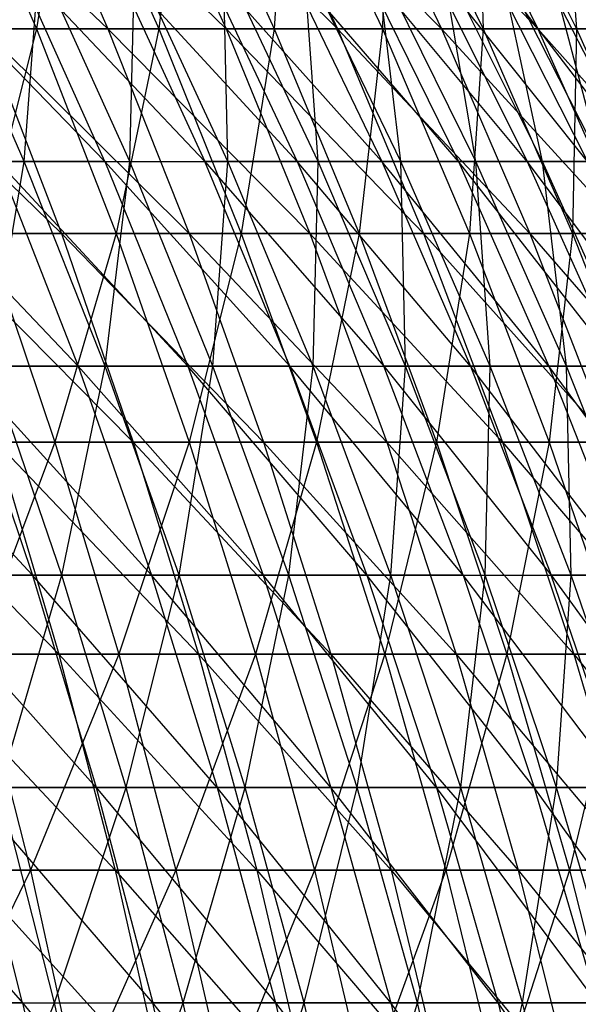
# Model space of a CAD drawing. Extents: x -125 to 125, y -143 to 0.
# Tile 392 of 406: x 41.63 to 47.78, y -65.8 to -54.97. Entities that reach past the tile are written whole.
import ezdxf

# ---------------------------------------------------------------- set-up
doc = ezdxf.new("R2010")
doc.units = 0
doc.header["$LTSCALE"] = 25.4
doc.layers.get('0').update_dxf_attribs({"linetype": 'CONTINUOUS'})

# ---------------------------------------------------------------- blocks, each defined once
blk = doc.blocks.new('NL2500027000_STL_3')
at = {"color": 0}
for p, q in [((40.281, -52.867, 32.816), (42.599, -55.07, 31.813)), ((40.281, -52.867, 32.816), (42.599, -55.07, 31.813)), ((40.86, -52.867, -32.092), (41.813, -55.07, -32.84)), ((40.86, -52.867, -32.092), (41.813, -55.07, -32.84)), ((41.629, -52.867, 31.089), (43.902, -55.07, 29.989)), ((41.629, -52.867, 31.089), (43.902, -55.07, 29.989)), ((41.629, -52.867, 31.089), (42.599, -55.07, 31.813)), ((41.629, -52.867, 31.089), (42.599, -55.07, 31.813)), ((42.177, -52.867, -30.341), (41.813, -55.07, -32.84)), ((42.177, -52.867, -30.341), (41.813, -55.07, -32.84)), ((42.177, -52.867, -30.341), (43.16, -55.07, -31.048)), ((42.177, -52.867, -30.341), (43.16, -55.07, -31.048)), ((42.902, -52.867, 29.306), (45.127, -55.07, 28.112)), ((42.902, -52.867, 29.306), (45.127, -55.07, 28.112)), ((42.902, -52.867, 29.306), (43.902, -55.07, 29.989)), ((42.902, -52.867, 29.306), (43.902, -55.07, 29.989)), ((43.418, -52.867, -28.536), (43.16, -55.07, -31.048)), ((43.418, -52.867, -28.536), (43.16, -55.07, -31.048)), ((43.418, -52.867, -28.536), (44.43, -55.07, -29.201)), ((43.418, -52.867, -28.536), (44.43, -55.07, -29.201)), ((44.099, -52.867, 27.472), (46.272, -55.07, 26.185)), ((44.099, -52.867, 27.472), (46.272, -55.07, 26.185)), ((44.099, -52.867, 27.472), (45.127, -55.07, 28.112)), ((44.099, -52.867, 27.472), (45.127, -55.07, 28.112)), ((44.583, -52.867, -26.68), (44.43, -55.07, -29.201)), ((44.583, -52.867, -26.68), (44.43, -55.07, -29.201)), ((44.583, -52.867, -26.68), (45.622, -55.07, -27.302)), ((44.583, -52.867, -26.68), (45.622, -55.07, -27.302)), ((45.218, -52.867, 25.588), (47.335, -55.07, 24.211)), ((45.218, -52.867, 25.588), (47.335, -55.07, 24.211)), ((45.218, -52.867, 25.588), (46.272, -55.07, 26.185)), ((45.218, -52.867, 25.588), (46.272, -55.07, 26.185)), ((45.668, -52.867, -24.777), (45.622, -55.07, -27.302)), ((45.668, -52.867, -24.777), (45.622, -55.07, -27.302)), ((45.668, -52.867, -24.777), (46.732, -55.07, -25.355)), ((45.668, -52.867, -24.777), (46.732, -55.07, -25.355)), ((46.257, -52.867, 23.659), (47.335, -55.07, 24.211)), ((46.257, -52.867, 23.659), (47.335, -55.07, 24.211)), ((46.672, -52.867, -22.83), (46.732, -55.07, -25.355)), ((46.672, -52.867, -22.83), (46.732, -55.07, -25.355)), ((46.672, -52.867, -22.83), (47.76, -55.07, -23.362)), ((46.672, -52.867, -22.83), (47.76, -55.07, -23.362)), ((47.593, -52.867, -20.842), (47.76, -55.07, -23.362)), ((47.593, -52.867, -20.842), (47.76, -55.07, -23.362)), ((42.567, -56.53, 26.138), (40.423, -54.323, 27.318)), ((42.567, -56.53, 26.138), (40.423, -54.323, 27.318)), ((41.679, -56.53, -27.533), (40.708, -54.323, -26.891)), ((41.679, -56.53, -27.533), (40.708, -54.323, -26.891)), ((42.567, -56.53, 26.138), (41.576, -54.323, 25.529)), ((41.576, -54.323, 25.529), (43.667, -56.53, 24.256)), ((42.567, -56.53, 26.138), (41.576, -54.323, 25.529)), ((41.576, -54.323, 25.529), (43.667, -56.53, 24.256)), ((41.679, -56.53, -27.533), (41.842, -54.323, -25.09)), ((41.679, -56.53, -27.533), (41.842, -54.323, -25.09)), ((42.84, -56.53, -25.689), (41.842, -54.323, -25.09)), ((42.84, -56.53, -25.689), (41.842, -54.323, -25.09)), ((44.684, -56.53, 22.329), (42.65, -54.323, 23.691)), ((42.65, -54.323, 23.691), (43.667, -56.53, 24.256)), ((42.65, -54.323, 23.691), (43.667, -56.53, 24.256)), ((44.684, -56.53, 22.329), (42.65, -54.323, 23.691)), ((42.84, -56.53, -25.689), (42.897, -54.323, -23.241)), ((42.84, -56.53, -25.689), (42.897, -54.323, -23.241)), ((43.92, -56.53, -23.795), (42.897, -54.323, -23.241)), ((43.92, -56.53, -23.795), (42.897, -54.323, -23.241)), ((45.615, -56.53, 20.358), (43.643, -54.323, 21.808)), ((43.643, -54.323, 21.808), (44.684, -56.53, 22.329)), ((43.643, -54.323, 21.808), (44.684, -56.53, 22.329)), ((45.615, -56.53, 20.358), (43.643, -54.323, 21.808)), ((43.92, -56.53, -23.795), (43.87, -54.323, -21.348)), ((43.92, -56.53, -23.795), (43.87, -54.323, -21.348)), ((44.916, -56.53, -21.857), (43.87, -54.323, -21.348)), ((44.916, -56.53, -21.857), (43.87, -54.323, -21.348)), ((46.46, -56.53, 18.349), (44.552, -54.323, 19.884)), ((44.552, -54.323, 19.884), (45.615, -56.53, 20.358)), ((44.552, -54.323, 19.884), (45.615, -56.53, 20.358)), ((46.46, -56.53, 18.349), (44.552, -54.323, 19.884)), ((44.916, -56.53, -21.857), (44.759, -54.323, -19.414)), ((44.916, -56.53, -21.857), (44.759, -54.323, -19.414)), ((45.827, -56.53, -19.877), (44.759, -54.323, -19.414)), ((45.827, -56.53, -19.877), (44.759, -54.323, -19.414)), ((47.216, -56.53, 16.305), (45.377, -54.323, 17.922)), ((45.377, -54.323, 17.922), (46.46, -56.53, 18.349)), ((45.377, -54.323, 17.922), (46.46, -56.53, 18.349)), ((47.216, -56.53, 16.305), (45.377, -54.323, 17.922)), ((45.827, -56.53, -19.877), (45.563, -54.323, -17.443)), ((45.827, -56.53, -19.877), (45.563, -54.323, -17.443)), ((46.65, -56.53, -17.859), (45.563, -54.323, -17.443)), ((46.65, -56.53, -17.859), (45.563, -54.323, -17.443)), ((47.882, -56.53, 14.23), (46.116, -54.323, 15.925)), ((46.116, -54.323, 15.925), (47.216, -56.53, 16.305)), ((46.116, -54.323, 15.925), (47.216, -56.53, 16.305)), ((47.882, -56.53, 14.23), (46.116, -54.323, 15.925)), ((46.65, -56.53, -17.859), (46.281, -54.323, -15.439)), ((46.65, -56.53, -17.859), (46.281, -54.323, -15.439)), ((47.385, -56.53, -15.807), (46.281, -54.323, -15.439)), ((47.385, -56.53, -15.807), (46.281, -54.323, -15.439)), ((48.457, -56.53, 12.128), (46.766, -54.323, 13.899)), ((46.766, -54.323, 13.899), (47.882, -56.53, 14.23)), ((46.766, -54.323, 13.899), (47.882, -56.53, 14.23)), ((48.457, -56.53, 12.128), (46.766, -54.323, 13.899)), ((47.385, -56.53, -15.807), (46.91, -54.323, -13.406)), ((47.385, -56.53, -15.807), (46.91, -54.323, -13.406)), ((48.029, -56.53, -13.725), (46.91, -54.323, -13.406)), ((48.029, -56.53, -13.725), (46.91, -54.323, -13.406)), ((48.457, -56.53, 12.128), (47.328, -54.323, 11.845)), ((48.457, -56.53, 12.128), (47.328, -54.323, 11.845)), ((48.029, -56.53, -13.725), (47.45, -54.323, -11.347)), ((48.029, -56.53, -13.725), (47.45, -54.323, -11.347)), ((39.768, -55.07, 35.289), (42.087, -57.321, 34.287)), ((39.768, -55.07, 35.289), (42.087, -57.321, 34.287)), ((41.813, -55.07, -32.84), (40.391, -55.07, -34.574)), ((41.813, -55.07, -32.84), (40.391, -55.07, -34.574)), ((41.22, -55.07, 33.581), (42.599, -55.07, 31.813)), ((41.22, -55.07, 33.581), (42.599, -55.07, 31.813)), ((41.22, -55.07, 33.581), (43.495, -57.321, 32.482)), ((41.22, -55.07, 33.581), (43.495, -57.321, 32.482)), ((41.22, -55.07, 33.581), (42.087, -57.321, 34.287)), ((41.22, -55.07, 33.581), (42.087, -57.321, 34.287)), ((41.813, -55.07, -32.84), (41.24, -57.321, -35.301)), ((41.813, -55.07, -32.84), (41.24, -57.321, -35.301)), ((43.16, -55.07, -31.048), (41.813, -55.07, -32.84)), ((41.813, -55.07, -32.84), (42.692, -57.321, -33.531)), ((41.813, -55.07, -32.84), (42.692, -57.321, -33.531)), ((43.16, -55.07, -31.048), (41.813, -55.07, -32.84)), ((42.599, -55.07, 31.813), (43.902, -55.07, 29.989)), ((42.599, -55.07, 31.813), (43.902, -55.07, 29.989)), ((42.599, -55.07, 31.813), (44.825, -57.321, 30.62)), ((42.599, -55.07, 31.813), (44.825, -57.321, 30.62)), ((42.599, -55.07, 31.813), (43.495, -57.321, 32.482)), ((42.599, -55.07, 31.813), (43.495, -57.321, 32.482)), ((43.16, -55.07, -31.048), (42.692, -57.321, -33.531)), ((43.16, -55.07, -31.048), (42.692, -57.321, -33.531)), ((44.43, -55.07, -29.201), (43.16, -55.07, -31.048)), ((43.16, -55.07, -31.048), (44.067, -57.321, -31.701)), ((43.16, -55.07, -31.048), (44.067, -57.321, -31.701)), ((44.43, -55.07, -29.201), (43.16, -55.07, -31.048)), ((43.902, -55.07, 29.989), (45.127, -55.07, 28.112)), ((43.902, -55.07, 29.989), (45.127, -55.07, 28.112)), ((43.902, -55.07, 29.989), (46.076, -57.321, 28.703)), ((43.902, -55.07, 29.989), (46.076, -57.321, 28.703)), ((43.902, -55.07, 29.989), (44.825, -57.321, 30.62)), ((43.902, -55.07, 29.989), (44.825, -57.321, 30.62)), ((44.43, -55.07, -29.201), (44.067, -57.321, -31.701)), ((44.43, -55.07, -29.201), (44.067, -57.321, -31.701)), ((45.622, -55.07, -27.302), (44.43, -55.07, -29.201)), ((44.43, -55.07, -29.201), (45.365, -57.321, -29.815)), ((44.43, -55.07, -29.201), (45.365, -57.321, -29.815)), ((45.622, -55.07, -27.302), (44.43, -55.07, -29.201)), ((45.127, -55.07, 28.112), (46.272, -55.07, 26.185)), ((45.127, -55.07, 28.112), (46.272, -55.07, 26.185)), ((45.127, -55.07, 28.112), (47.245, -57.321, 26.735)), ((45.127, -55.07, 28.112), (47.245, -57.321, 26.735)), ((45.127, -55.07, 28.112), (46.076, -57.321, 28.703)), ((45.127, -55.07, 28.112), (46.076, -57.321, 28.703)), ((45.622, -55.07, -27.302), (45.365, -57.321, -29.815)), ((45.622, -55.07, -27.302), (45.365, -57.321, -29.815)), ((46.732, -55.07, -25.355), (45.622, -55.07, -27.302)), ((45.622, -55.07, -27.302), (46.581, -57.321, -27.876)), ((45.622, -55.07, -27.302), (46.581, -57.321, -27.876)), ((46.732, -55.07, -25.355), (45.622, -55.07, -27.302)), ((46.272, -55.07, 26.185), (47.335, -55.07, 24.211)), ((46.272, -55.07, 26.185), (47.335, -55.07, 24.211)), ((46.272, -55.07, 26.185), (48.33, -57.321, 24.72)), ((46.272, -55.07, 26.185), (48.33, -57.321, 24.72)), ((46.272, -55.07, 26.185), (47.245, -57.321, 26.735)), ((46.272, -55.07, 26.185), (47.245, -57.321, 26.735)), ((46.732, -55.07, -25.355), (46.581, -57.321, -27.876)), ((46.732, -55.07, -25.355), (46.581, -57.321, -27.876)), ((47.76, -55.07, -23.362), (46.732, -55.07, -25.355)), ((46.732, -55.07, -25.355), (47.715, -57.321, -25.888)), ((46.732, -55.07, -25.355), (47.715, -57.321, -25.888)), ((47.76, -55.07, -23.362), (46.732, -55.07, -25.355)), ((47.335, -55.07, 24.211), (48.314, -55.07, 22.194)), ((47.335, -55.07, 24.211), (48.314, -55.07, 22.194)), ((47.335, -55.07, 24.211), (49.33, -57.321, 22.66)), ((47.335, -55.07, 24.211), (49.33, -57.321, 22.66)), ((47.335, -55.07, 24.211), (48.33, -57.321, 24.72)), ((47.335, -55.07, 24.211), (48.33, -57.321, 24.72)), ((47.76, -55.07, -23.362), (47.715, -57.321, -25.888)), ((47.76, -55.07, -23.362), (47.715, -57.321, -25.888)), ((48.702, -55.07, -21.328), (47.76, -55.07, -23.362)), ((47.76, -55.07, -23.362), (48.764, -57.321, -23.853)), ((47.76, -55.07, -23.362), (48.764, -57.321, -23.853)), ((48.702, -55.07, -21.328), (47.76, -55.07, -23.362)), ((42.273, -58.784, 28.569), (40.127, -56.53, 29.749)), ((42.273, -58.784, 28.569), (40.127, -56.53, 29.749)), ((40.438, -56.53, -29.325), (41.679, -56.53, -27.533)), ((40.438, -56.53, -29.325), (41.679, -56.53, -27.533)), ((41.304, -58.784, -29.952), (41.679, -56.53, -27.533)), ((41.304, -58.784, -29.952), (41.679, -56.53, -27.533)), ((42.567, -56.53, 26.138), (41.387, -56.53, 27.97)), ((42.567, -56.53, 26.138), (41.387, -56.53, 27.97)), ((43.479, -58.784, 26.698), (41.387, -56.53, 27.97)), ((41.387, -56.53, 27.97), (42.273, -58.784, 28.569)), ((41.387, -56.53, 27.97), (42.273, -58.784, 28.569)), ((43.479, -58.784, 26.698), (41.387, -56.53, 27.97)), ((42.571, -58.784, -28.122), (41.679, -56.53, -27.533)), ((41.679, -56.53, -27.533), (42.84, -56.53, -25.689)), ((41.679, -56.53, -27.533), (42.84, -56.53, -25.689)), ((42.571, -58.784, -28.122), (41.679, -56.53, -27.533)), ((44.602, -58.784, 24.776), (42.567, -56.53, 26.138)), ((42.567, -56.53, 26.138), (43.667, -56.53, 24.256)), ((42.567, -56.53, 26.138), (43.667, -56.53, 24.256)), ((42.567, -56.53, 26.138), (43.479, -58.784, 26.698)), ((42.567, -56.53, 26.138), (43.479, -58.784, 26.698)), ((44.602, -58.784, 24.776), (42.567, -56.53, 26.138)), ((42.571, -58.784, -28.122), (42.84, -56.53, -25.689)), ((42.571, -58.784, -28.122), (42.84, -56.53, -25.689)), ((43.757, -58.784, -26.239), (42.84, -56.53, -25.689)), ((42.84, -56.53, -25.689), (43.92, -56.53, -23.795)), ((42.84, -56.53, -25.689), (43.92, -56.53, -23.795)), ((43.757, -58.784, -26.239), (42.84, -56.53, -25.689)), ((44.602, -58.784, 24.776), (43.667, -56.53, 24.256)), ((43.667, -56.53, 24.256), (45.64, -58.784, 22.807)), ((44.602, -58.784, 24.776), (43.667, -56.53, 24.256)), ((44.684, -56.53, 22.329), (43.667, -56.53, 24.256)), ((44.684, -56.53, 22.329), (43.667, -56.53, 24.256)), ((43.667, -56.53, 24.256), (45.64, -58.784, 22.807)), ((43.757, -58.784, -26.239), (43.92, -56.53, -23.795)), ((43.757, -58.784, -26.239), (43.92, -56.53, -23.795)), ((44.86, -58.784, -24.305), (43.92, -56.53, -23.795)), ((43.92, -56.53, -23.795), (44.916, -56.53, -21.857)), ((43.92, -56.53, -23.795), (44.916, -56.53, -21.857)), ((44.86, -58.784, -24.305), (43.92, -56.53, -23.795)), ((45.615, -56.53, 20.358), (44.684, -56.53, 22.329)), ((45.615, -56.53, 20.358), (44.684, -56.53, 22.329)), ((46.592, -58.784, 20.794), (44.684, -56.53, 22.329)), ((44.684, -56.53, 22.329), (45.64, -58.784, 22.807)), ((44.684, -56.53, 22.329), (45.64, -58.784, 22.807)), ((46.592, -58.784, 20.794), (44.684, -56.53, 22.329)), ((44.86, -58.784, -24.305), (44.916, -56.53, -21.857)), ((44.86, -58.784, -24.305), (44.916, -56.53, -21.857)), ((45.878, -58.784, -22.325), (44.916, -56.53, -21.857)), ((44.916, -56.53, -21.857), (45.827, -56.53, -19.877)), ((44.916, -56.53, -21.857), (45.827, -56.53, -19.877)), ((45.878, -58.784, -22.325), (44.916, -56.53, -21.857)), ((46.46, -56.53, 18.349), (45.615, -56.53, 20.358)), ((46.46, -56.53, 18.349), (45.615, -56.53, 20.358)), ((47.454, -58.784, 18.742), (45.615, -56.53, 20.358)), ((45.615, -56.53, 20.358), (46.592, -58.784, 20.794)), ((45.615, -56.53, 20.358), (46.592, -58.784, 20.794)), ((47.454, -58.784, 18.742), (45.615, -56.53, 20.358)), ((45.878, -58.784, -22.325), (45.827, -56.53, -19.877)), ((45.878, -58.784, -22.325), (45.827, -56.53, -19.877)), ((46.808, -58.784, -20.303), (45.827, -56.53, -19.877)), ((45.827, -56.53, -19.877), (46.65, -56.53, -17.859)), ((45.827, -56.53, -19.877), (46.65, -56.53, -17.859)), ((46.808, -58.784, -20.303), (45.827, -56.53, -19.877)), ((47.216, -56.53, 16.305), (46.46, -56.53, 18.349)), ((47.216, -56.53, 16.305), (46.46, -56.53, 18.349)), ((48.227, -58.784, 16.654), (46.46, -56.53, 18.349)), ((46.46, -56.53, 18.349), (47.454, -58.784, 18.742)), ((46.46, -56.53, 18.349), (47.454, -58.784, 18.742)), ((48.227, -58.784, 16.654), (46.46, -56.53, 18.349)), ((46.808, -58.784, -20.303), (46.65, -56.53, -17.859)), ((46.808, -58.784, -20.303), (46.65, -56.53, -17.859)), ((47.649, -58.784, -18.242), (46.65, -56.53, -17.859)), ((46.65, -56.53, -17.859), (47.385, -56.53, -15.807)), ((46.65, -56.53, -17.859), (47.385, -56.53, -15.807)), ((47.649, -58.784, -18.242), (46.65, -56.53, -17.859)), ((47.882, -56.53, 14.23), (47.216, -56.53, 16.305)), ((47.882, -56.53, 14.23), (47.216, -56.53, 16.305)), ((48.907, -58.784, 14.535), (47.216, -56.53, 16.305)), ((47.216, -56.53, 16.305), (48.227, -58.784, 16.654)), ((47.216, -56.53, 16.305), (48.227, -58.784, 16.654)), ((48.907, -58.784, 14.535), (47.216, -56.53, 16.305)), ((47.649, -58.784, -18.242), (47.385, -56.53, -15.807)), ((47.649, -58.784, -18.242), (47.385, -56.53, -15.807)), ((48.399, -58.784, -16.146), (47.385, -56.53, -15.807)), ((47.385, -56.53, -15.807), (48.029, -56.53, -13.725)), ((47.385, -56.53, -15.807), (48.029, -56.53, -13.725)), ((48.399, -58.784, -16.146), (47.385, -56.53, -15.807)), ((40.604, -57.321, 36.031), (42.087, -57.321, 34.287)), ((40.604, -57.321, 36.031), (42.087, -57.321, 34.287)), ((40.604, -57.321, 36.031), (42.879, -59.617, 34.933)), ((40.604, -57.321, 36.031), (42.879, -59.617, 34.933)), ((42.692, -57.321, -33.531), (41.24, -57.321, -35.301)), ((41.24, -57.321, -35.301), (42.017, -59.617, -35.966)), ((41.24, -57.321, -35.301), (42.017, -59.617, -35.966)), ((42.692, -57.321, -33.531), (41.24, -57.321, -35.301)), ((42.692, -57.321, -33.531), (42.017, -59.617, -35.966)), ((42.692, -57.321, -33.531), (42.017, -59.617, -35.966)), ((42.087, -57.321, 34.287), (43.495, -57.321, 32.482)), ((42.087, -57.321, 34.287), (43.495, -57.321, 32.482)), ((42.087, -57.321, 34.287), (44.314, -59.617, 33.094)), ((42.087, -57.321, 34.287), (44.314, -59.617, 33.094)), ((42.087, -57.321, 34.287), (42.879, -59.617, 34.933)), ((42.087, -57.321, 34.287), (42.879, -59.617, 34.933)), ((44.067, -57.321, -31.701), (42.692, -57.321, -33.531)), ((42.692, -57.321, -33.531), (43.496, -59.617, -34.162)), ((42.692, -57.321, -33.531), (43.496, -59.617, -34.162)), ((44.067, -57.321, -31.701), (42.692, -57.321, -33.531)), ((43.495, -57.321, 32.482), (44.825, -57.321, 30.62)), ((43.495, -57.321, 32.482), (44.825, -57.321, 30.62)), ((43.495, -57.321, 32.482), (45.67, -59.617, 31.197)), ((43.495, -57.321, 32.482), (45.67, -59.617, 31.197)), ((43.495, -57.321, 32.482), (44.314, -59.617, 33.094)), ((43.495, -57.321, 32.482), (44.314, -59.617, 33.094)), ((44.067, -57.321, -31.701), (43.496, -59.617, -34.162)), ((44.067, -57.321, -31.701), (43.496, -59.617, -34.162)), ((45.365, -57.321, -29.815), (44.067, -57.321, -31.701)), ((44.067, -57.321, -31.701), (44.898, -59.617, -32.298)), ((44.067, -57.321, -31.701), (44.898, -59.617, -32.298)), ((45.365, -57.321, -29.815), (44.067, -57.321, -31.701)), ((44.825, -57.321, 30.62), (46.076, -57.321, 28.703)), ((44.825, -57.321, 30.62), (46.076, -57.321, 28.703)), ((44.825, -57.321, 30.62), (46.944, -59.617, 29.244)), ((44.825, -57.321, 30.62), (46.944, -59.617, 29.244)), ((44.825, -57.321, 30.62), (45.67, -59.617, 31.197)), ((44.825, -57.321, 30.62), (45.67, -59.617, 31.197)), ((45.365, -57.321, -29.815), (44.898, -59.617, -32.298)), ((45.365, -57.321, -29.815), (44.898, -59.617, -32.298)), ((46.581, -57.321, -27.876), (45.365, -57.321, -29.815)), ((45.365, -57.321, -29.815), (46.219, -59.617, -30.377)), ((45.365, -57.321, -29.815), (46.219, -59.617, -30.377)), ((46.581, -57.321, -27.876), (45.365, -57.321, -29.815)), ((46.076, -57.321, 28.703), (47.245, -57.321, 26.735)), ((46.076, -57.321, 28.703), (47.245, -57.321, 26.735)), ((46.076, -57.321, 28.703), (48.135, -59.617, 27.239)), ((46.076, -57.321, 28.703), (48.135, -59.617, 27.239)), ((46.076, -57.321, 28.703), (46.944, -59.617, 29.244)), ((46.076, -57.321, 28.703), (46.944, -59.617, 29.244)), ((46.581, -57.321, -27.876), (46.219, -59.617, -30.377)), ((46.581, -57.321, -27.876), (46.219, -59.617, -30.377)), ((47.715, -57.321, -25.888), (46.581, -57.321, -27.876)), ((46.581, -57.321, -27.876), (47.459, -59.617, -28.401)), ((46.581, -57.321, -27.876), (47.459, -59.617, -28.401)), ((47.715, -57.321, -25.888), (46.581, -57.321, -27.876)), ((47.245, -57.321, 26.735), (48.33, -57.321, 24.72)), ((47.245, -57.321, 26.735), (48.33, -57.321, 24.72)), ((47.245, -57.321, 26.735), (49.241, -59.617, 25.185)), ((47.245, -57.321, 26.735), (49.241, -59.617, 25.185)), ((47.245, -57.321, 26.735), (48.135, -59.617, 27.239)), ((47.245, -57.321, 26.735), (48.135, -59.617, 27.239)), ((47.715, -57.321, -25.888), (47.459, -59.617, -28.401)), ((47.715, -57.321, -25.888), (47.459, -59.617, -28.401)), ((48.764, -57.321, -23.853), (47.715, -57.321, -25.888)), ((47.715, -57.321, -25.888), (48.614, -59.617, -26.375)), ((47.715, -57.321, -25.888), (48.614, -59.617, -26.375)), ((48.764, -57.321, -23.853), (47.715, -57.321, -25.888)), ((41.768, -61.081, 30.965), (39.622, -58.784, 32.144)), ((41.768, -61.081, 30.965), (39.622, -58.784, 32.144)), ((42.273, -58.784, 28.569), (40.986, -58.784, 30.385)), ((42.273, -58.784, 28.569), (40.986, -58.784, 30.385)), ((43.079, -61.081, 29.114), (40.986, -58.784, 30.385)), ((40.986, -58.784, 30.385), (41.768, -61.081, 30.965)), ((40.986, -58.784, 30.385), (41.768, -61.081, 30.965)), ((43.079, -61.081, 29.114), (40.986, -58.784, 30.385)), ((42.092, -61.081, -30.524), (41.304, -58.784, -29.952)), ((41.304, -58.784, -29.952), (42.571, -58.784, -28.122)), ((41.304, -58.784, -29.952), (42.571, -58.784, -28.122)), ((42.092, -61.081, -30.524), (41.304, -58.784, -29.952)), ((42.092, -61.081, -30.524), (42.571, -58.784, -28.122)), ((42.092, -61.081, -30.524), (42.571, -58.784, -28.122)), ((43.479, -58.784, 26.698), (42.273, -58.784, 28.569)), ((43.479, -58.784, 26.698), (42.273, -58.784, 28.569)), ((44.308, -61.081, 27.207), (42.273, -58.784, 28.569)), ((42.273, -58.784, 28.569), (43.079, -61.081, 29.114)), ((42.273, -58.784, 28.569), (43.079, -61.081, 29.114)), ((44.308, -61.081, 27.207), (42.273, -58.784, 28.569)), ((43.383, -61.081, -28.659), (42.571, -58.784, -28.122)), ((42.571, -58.784, -28.122), (43.757, -58.784, -26.239)), ((42.571, -58.784, -28.122), (43.757, -58.784, -26.239)), ((43.383, -61.081, -28.659), (42.571, -58.784, -28.122)), ((43.383, -61.081, -28.659), (43.757, -58.784, -26.239)), ((43.383, -61.081, -28.659), (43.757, -58.784, -26.239)), ((44.602, -58.784, 24.776), (43.479, -58.784, 26.698)), ((44.602, -58.784, 24.776), (43.479, -58.784, 26.698)), ((45.453, -61.081, 25.248), (43.479, -58.784, 26.698)), ((43.479, -58.784, 26.698), (44.308, -61.081, 27.207)), ((43.479, -58.784, 26.698), (44.308, -61.081, 27.207)), ((45.453, -61.081, 25.248), (43.479, -58.784, 26.698)), ((44.592, -61.081, -26.739), (43.757, -58.784, -26.239)), ((43.757, -58.784, -26.239), (44.86, -58.784, -24.305)), ((43.757, -58.784, -26.239), (44.86, -58.784, -24.305)), ((44.592, -61.081, -26.739), (43.757, -58.784, -26.239)), ((44.592, -61.081, -26.739), (44.86, -58.784, -24.305)), ((44.592, -61.081, -26.739), (44.86, -58.784, -24.305)), ((46.511, -61.081, 23.242), (44.602, -58.784, 24.776)), ((44.602, -58.784, 24.776), (45.64, -58.784, 22.807)), ((44.602, -58.784, 24.776), (45.64, -58.784, 22.807)), ((44.602, -58.784, 24.776), (45.453, -61.081, 25.248)), ((44.602, -58.784, 24.776), (45.453, -61.081, 25.248)), ((46.511, -61.081, 23.242), (44.602, -58.784, 24.776)), ((45.716, -61.081, -24.768), (44.86, -58.784, -24.305)), ((44.86, -58.784, -24.305), (45.878, -58.784, -22.325)), ((44.86, -58.784, -24.305), (45.878, -58.784, -22.325)), ((45.716, -61.081, -24.768), (44.86, -58.784, -24.305)), ((46.511, -61.081, 23.242), (45.64, -58.784, 22.807)), ((45.64, -58.784, 22.807), (47.48, -61.081, 21.191)), ((46.511, -61.081, 23.242), (45.64, -58.784, 22.807)), ((46.592, -58.784, 20.794), (45.64, -58.784, 22.807)), ((46.592, -58.784, 20.794), (45.64, -58.784, 22.807)), ((45.64, -58.784, 22.807), (47.48, -61.081, 21.191)), ((45.716, -61.081, -24.768), (45.878, -58.784, -22.325)), ((45.716, -61.081, -24.768), (45.878, -58.784, -22.325)), ((46.753, -61.081, -22.751), (45.878, -58.784, -22.325)), ((45.878, -58.784, -22.325), (46.808, -58.784, -20.303)), ((45.878, -58.784, -22.325), (46.808, -58.784, -20.303)), ((46.753, -61.081, -22.751), (45.878, -58.784, -22.325)), ((47.454, -58.784, 18.742), (46.592, -58.784, 20.794)), ((47.454, -58.784, 18.742), (46.592, -58.784, 20.794)), ((48.359, -61.081, 19.1), (46.592, -58.784, 20.794)), ((46.592, -58.784, 20.794), (47.48, -61.081, 21.191)), ((46.592, -58.784, 20.794), (47.48, -61.081, 21.191)), ((48.359, -61.081, 19.1), (46.592, -58.784, 20.794)), ((46.753, -61.081, -22.751), (46.808, -58.784, -20.303)), ((46.753, -61.081, -22.751), (46.808, -58.784, -20.303)), ((47.701, -61.081, -20.69), (46.808, -58.784, -20.303)), ((46.808, -58.784, -20.303), (47.649, -58.784, -18.242)), ((46.808, -58.784, -20.303), (47.649, -58.784, -18.242)), ((47.701, -61.081, -20.69), (46.808, -58.784, -20.303)), ((48.227, -58.784, 16.654), (47.454, -58.784, 18.742)), ((48.227, -58.784, 16.654), (47.454, -58.784, 18.742)), ((49.146, -61.081, 16.972), (47.454, -58.784, 18.742)), ((47.454, -58.784, 18.742), (48.359, -61.081, 19.1)), ((47.454, -58.784, 18.742), (48.359, -61.081, 19.1)), ((49.146, -61.081, 16.972), (47.454, -58.784, 18.742)), ((47.701, -61.081, -20.69), (47.649, -58.784, -18.242)), ((47.701, -61.081, -20.69), (47.649, -58.784, -18.242)), ((48.558, -61.081, -18.589), (47.649, -58.784, -18.242)), ((47.649, -58.784, -18.242), (48.399, -58.784, -16.146)), ((47.649, -58.784, -18.242), (48.399, -58.784, -16.146)), ((48.558, -61.081, -18.589), (47.649, -58.784, -18.242)), ((39.784, -59.617, 38.421), (42.061, -61.953, 37.324)), ((39.784, -59.617, 38.421), (42.061, -61.953, 37.324)), ((42.017, -59.617, -35.966), (40.464, -59.617, -37.705)), ((42.017, -59.617, -35.966), (40.464, -59.617, -37.705)), ((42.017, -59.617, -35.966), (41.141, -61.953, -38.336)), ((42.017, -59.617, -35.966), (41.141, -61.953, -38.336)), ((41.369, -59.617, 36.71), (42.879, -59.617, 34.933)), ((41.369, -59.617, 36.71), (42.879, -59.617, 34.933)), ((41.369, -59.617, 36.71), (43.597, -61.953, 35.518)), ((41.369, -59.617, 36.71), (43.597, -61.953, 35.518)), ((41.369, -59.617, 36.71), (42.061, -61.953, 37.324)), ((41.369, -59.617, 36.71), (42.061, -61.953, 37.324)), ((43.496, -59.617, -34.162), (42.017, -59.617, -35.966)), ((42.017, -59.617, -35.966), (42.72, -61.953, -36.567)), ((42.017, -59.617, -35.966), (42.72, -61.953, -36.567)), ((43.496, -59.617, -34.162), (42.017, -59.617, -35.966)), ((43.496, -59.617, -34.162), (42.72, -61.953, -36.567)), ((43.496, -59.617, -34.162), (42.72, -61.953, -36.567)), ((42.879, -59.617, 34.933), (44.314, -59.617, 33.094)), ((42.879, -59.617, 34.933), (44.314, -59.617, 33.094)), ((42.879, -59.617, 34.933), (45.056, -61.953, 33.648)), ((42.879, -59.617, 34.933), (45.056, -61.953, 33.648)), ((42.879, -59.617, 34.933), (43.597, -61.953, 35.518)), ((42.879, -59.617, 34.933), (43.597, -61.953, 35.518)), ((44.898, -59.617, -32.298), (43.496, -59.617, -34.162)), ((43.496, -59.617, -34.162), (44.224, -61.953, -34.734)), ((43.496, -59.617, -34.162), (44.224, -61.953, -34.734)), ((44.898, -59.617, -32.298), (43.496, -59.617, -34.162)), ((44.898, -59.617, -32.298), (44.224, -61.953, -34.734)), ((44.898, -59.617, -32.298), (44.224, -61.953, -34.734)), ((44.314, -59.617, 33.094), (45.67, -59.617, 31.197)), ((44.314, -59.617, 33.094), (45.67, -59.617, 31.197)), ((44.314, -59.617, 33.094), (46.434, -61.953, 31.719)), ((44.314, -59.617, 33.094), (46.434, -61.953, 31.719)), ((44.314, -59.617, 33.094), (45.056, -61.953, 33.648)), ((44.314, -59.617, 33.094), (45.056, -61.953, 33.648)), ((46.219, -59.617, -30.377), (44.898, -59.617, -32.298)), ((44.898, -59.617, -32.298), (45.649, -61.953, -32.839)), ((44.898, -59.617, -32.298), (45.649, -61.953, -32.839)), ((46.219, -59.617, -30.377), (44.898, -59.617, -32.298)), ((46.219, -59.617, -30.377), (45.649, -61.953, -32.839)), ((46.219, -59.617, -30.377), (45.649, -61.953, -32.839)), ((45.67, -59.617, 31.197), (46.944, -59.617, 29.244)), ((45.67, -59.617, 31.197), (46.944, -59.617, 29.244)), ((45.67, -59.617, 31.197), (47.73, -61.953, 29.733)), ((45.67, -59.617, 31.197), (47.73, -61.953, 29.733)), ((45.67, -59.617, 31.197), (46.434, -61.953, 31.719)), ((45.67, -59.617, 31.197), (46.434, -61.953, 31.719)), ((47.459, -59.617, -28.401), (46.219, -59.617, -30.377)), ((46.219, -59.617, -30.377), (46.993, -61.953, -30.885)), ((46.219, -59.617, -30.377), (46.993, -61.953, -30.885)), ((47.459, -59.617, -28.401), (46.219, -59.617, -30.377)), ((46.944, -59.617, 29.244), (48.135, -59.617, 27.239)), ((46.944, -59.617, 29.244), (48.135, -59.617, 27.239)), ((46.944, -59.617, 29.244), (48.941, -61.953, 27.695)), ((46.944, -59.617, 29.244), (48.941, -61.953, 27.695)), ((46.944, -59.617, 29.244), (47.73, -61.953, 29.733)), ((46.944, -59.617, 29.244), (47.73, -61.953, 29.733)), ((47.459, -59.617, -28.401), (46.993, -61.953, -30.885)), ((47.459, -59.617, -28.401), (46.993, -61.953, -30.885)), ((48.614, -59.617, -26.375), (47.459, -59.617, -28.401)), ((47.459, -59.617, -28.401), (48.253, -61.953, -28.877)), ((47.459, -59.617, -28.401), (48.253, -61.953, -28.877)), ((48.614, -59.617, -26.375), (47.459, -59.617, -28.401)), ((40.378, -61.081, 32.757), (42.471, -63.417, 31.486)), ((41.768, -61.081, 30.965), (40.378, -61.081, 32.757)), ((41.768, -61.081, 30.965), (40.378, -61.081, 32.757)), ((40.378, -61.081, 32.757), (42.471, -63.417, 31.486)), ((40.72, -61.081, -32.331), (42.092, -61.081, -30.524)), ((40.72, -61.081, -32.331), (42.092, -61.081, -30.524)), ((41.406, -63.417, -32.875), (42.092, -61.081, -30.524)), ((41.406, -63.417, -32.875), (42.092, -61.081, -30.524)), ((43.079, -61.081, 29.114), (41.768, -61.081, 30.965)), ((43.079, -61.081, 29.114), (41.768, -61.081, 30.965)), ((43.804, -63.417, 29.604), (41.768, -61.081, 30.965)), ((41.768, -61.081, 30.965), (42.471, -63.417, 31.486)), ((41.768, -61.081, 30.965), (42.471, -63.417, 31.486)), ((43.804, -63.417, 29.604), (41.768, -61.081, 30.965)), ((42.8, -63.417, -31.038), (42.092, -61.081, -30.524)), ((42.092, -61.081, -30.524), (43.383, -61.081, -28.659)), ((42.092, -61.081, -30.524), (43.383, -61.081, -28.659)), ((42.8, -63.417, -31.038), (42.092, -61.081, -30.524)), ((42.8, -63.417, -31.038), (43.383, -61.081, -28.659)), ((42.8, -63.417, -31.038), (43.383, -61.081, -28.659)), ((44.308, -61.081, 27.207), (43.079, -61.081, 29.114)), ((44.308, -61.081, 27.207), (43.079, -61.081, 29.114)), ((45.054, -63.417, 27.665), (43.079, -61.081, 29.114)), ((43.079, -61.081, 29.114), (43.804, -63.417, 29.604)), ((43.079, -61.081, 29.114), (43.804, -63.417, 29.604)), ((45.054, -63.417, 27.665), (43.079, -61.081, 29.114)), ((44.113, -63.417, -29.141), (43.383, -61.081, -28.659)), ((43.383, -61.081, -28.659), (44.592, -61.081, -26.739)), ((43.383, -61.081, -28.659), (44.592, -61.081, -26.739)), ((44.113, -63.417, -29.141), (43.383, -61.081, -28.659)), ((44.113, -63.417, -29.141), (44.592, -61.081, -26.739)), ((44.113, -63.417, -29.141), (44.592, -61.081, -26.739)), ((45.453, -61.081, 25.248), (44.308, -61.081, 27.207)), ((45.453, -61.081, 25.248), (44.308, -61.081, 27.207)), ((46.218, -63.417, 25.673), (44.308, -61.081, 27.207)), ((44.308, -61.081, 27.207), (45.054, -63.417, 27.665)), ((44.308, -61.081, 27.207), (45.054, -63.417, 27.665)), ((46.218, -63.417, 25.673), (44.308, -61.081, 27.207)), ((45.343, -63.417, -27.189), (44.592, -61.081, -26.739)), ((44.592, -61.081, -26.739), (45.716, -61.081, -24.768)), ((44.592, -61.081, -26.739), (45.716, -61.081, -24.768)), ((45.343, -63.417, -27.189), (44.592, -61.081, -26.739)), ((45.343, -63.417, -27.189), (45.716, -61.081, -24.768)), ((45.343, -63.417, -27.189), (45.716, -61.081, -24.768)), ((46.511, -61.081, 23.242), (45.453, -61.081, 25.248)), ((46.511, -61.081, 23.242), (45.453, -61.081, 25.248)), ((47.294, -63.417, 23.633), (45.453, -61.081, 25.248)), ((45.453, -61.081, 25.248), (46.218, -63.417, 25.673)), ((45.453, -61.081, 25.248), (46.218, -63.417, 25.673)), ((47.294, -63.417, 23.633), (45.453, -61.081, 25.248)), ((46.485, -63.417, -25.185), (45.716, -61.081, -24.768)), ((45.716, -61.081, -24.768), (46.753, -61.081, -22.751)), ((45.716, -61.081, -24.768), (46.753, -61.081, -22.751)), ((46.485, -63.417, -25.185), (45.716, -61.081, -24.768)), ((46.485, -63.417, -25.185), (46.753, -61.081, -22.751)), ((46.485, -63.417, -25.185), (46.753, -61.081, -22.751)), ((48.279, -63.417, 21.547), (46.511, -61.081, 23.242)), ((46.511, -61.081, 23.242), (47.48, -61.081, 21.191)), ((46.511, -61.081, 23.242), (47.48, -61.081, 21.191)), ((46.511, -61.081, 23.242), (47.294, -63.417, 23.633)), ((46.511, -61.081, 23.242), (47.294, -63.417, 23.633)), ((48.279, -63.417, 21.547), (46.511, -61.081, 23.242)), ((47.54, -63.417, -23.134), (46.753, -61.081, -22.751)), ((46.753, -61.081, -22.751), (47.701, -61.081, -20.69)), ((46.753, -61.081, -22.751), (47.701, -61.081, -20.69)), ((47.54, -63.417, -23.134), (46.753, -61.081, -22.751)), ((48.279, -63.417, 21.547), (47.48, -61.081, 21.191)), ((47.48, -61.081, 21.191), (49.173, -63.417, 19.421)), ((48.279, -63.417, 21.547), (47.48, -61.081, 21.191)), ((48.359, -61.081, 19.1), (47.48, -61.081, 21.191)), ((48.359, -61.081, 19.1), (47.48, -61.081, 21.191)), ((47.48, -61.081, 21.191), (49.173, -63.417, 19.421)), ((47.54, -63.417, -23.134), (47.701, -61.081, -20.69)), ((47.54, -63.417, -23.134), (47.701, -61.081, -20.69)), ((48.504, -63.417, -21.038), (47.701, -61.081, -20.69)), ((47.701, -61.081, -20.69), (48.558, -61.081, -18.589)), ((47.701, -61.081, -20.69), (48.558, -61.081, -18.589)), ((48.504, -63.417, -21.038), (47.701, -61.081, -20.69)), ((40.45, -61.953, 39.064), (42.061, -61.953, 37.324)), ((40.45, -61.953, 39.064), (42.061, -61.953, 37.324)), ((40.45, -61.953, 39.064), (42.68, -64.327, 37.873)), ((40.45, -61.953, 39.064), (42.68, -64.327, 37.873)), ((42.72, -61.953, -36.567), (41.141, -61.953, -38.336)), ((41.141, -61.953, -38.336), (41.746, -64.327, -38.9)), ((41.141, -61.953, -38.336), (41.746, -64.327, -38.9)), ((42.72, -61.953, -36.567), (41.141, -61.953, -38.336)), ((42.72, -61.953, -36.567), (41.746, -64.327, -38.9)), ((42.72, -61.953, -36.567), (41.746, -64.327, -38.9)), ((42.061, -61.953, 37.324), (43.597, -61.953, 35.518)), ((42.061, -61.953, 37.324), (43.597, -61.953, 35.518)), ((42.061, -61.953, 37.324), (44.238, -64.327, 36.04)), ((42.061, -61.953, 37.324), (44.238, -64.327, 36.04)), ((42.061, -61.953, 37.324), (42.68, -64.327, 37.873)), ((42.061, -61.953, 37.324), (42.68, -64.327, 37.873)), ((44.224, -61.953, -34.734), (42.72, -61.953, -36.567)), ((42.72, -61.953, -36.567), (43.349, -64.327, -37.105)), ((42.72, -61.953, -36.567), (43.349, -64.327, -37.105)), ((44.224, -61.953, -34.734), (42.72, -61.953, -36.567)), ((44.224, -61.953, -34.734), (43.349, -64.327, -37.105)), ((44.224, -61.953, -34.734), (43.349, -64.327, -37.105)), ((43.597, -61.953, 35.518), (45.056, -61.953, 33.648)), ((43.597, -61.953, 35.518), (45.056, -61.953, 33.648)), ((43.597, -61.953, 35.518), (45.718, -64.327, 34.143)), ((43.597, -61.953, 35.518), (45.718, -64.327, 34.143)), ((43.597, -61.953, 35.518), (44.238, -64.327, 36.04)), ((43.597, -61.953, 35.518), (44.238, -64.327, 36.04)), ((45.649, -61.953, -32.839), (44.224, -61.953, -34.734)), ((44.224, -61.953, -34.734), (44.874, -64.327, -35.245)), ((44.224, -61.953, -34.734), (44.874, -64.327, -35.245)), ((45.649, -61.953, -32.839), (44.224, -61.953, -34.734)), ((45.649, -61.953, -32.839), (44.874, -64.327, -35.245)), ((45.649, -61.953, -32.839), (44.874, -64.327, -35.245)), ((45.056, -61.953, 33.648), (46.434, -61.953, 31.719)), ((45.056, -61.953, 33.648), (46.434, -61.953, 31.719)), ((45.056, -61.953, 33.648), (47.117, -64.327, 32.185)), ((45.056, -61.953, 33.648), (47.117, -64.327, 32.185)), ((45.056, -61.953, 33.648), (45.718, -64.327, 34.143)), ((45.056, -61.953, 33.648), (45.718, -64.327, 34.143)), ((46.993, -61.953, -30.885), (45.649, -61.953, -32.839)), ((45.649, -61.953, -32.839), (46.32, -64.327, -33.322)), ((45.649, -61.953, -32.839), (46.32, -64.327, -33.322)), ((46.993, -61.953, -30.885), (45.649, -61.953, -32.839)), ((46.993, -61.953, -30.885), (46.32, -64.327, -33.322)), ((46.993, -61.953, -30.885), (46.32, -64.327, -33.322)), ((46.434, -61.953, 31.719), (47.73, -61.953, 29.733)), ((46.434, -61.953, 31.719), (47.73, -61.953, 29.733)), ((46.434, -61.953, 31.719), (48.432, -64.327, 30.17)), ((46.434, -61.953, 31.719), (48.432, -64.327, 30.17)), ((46.434, -61.953, 31.719), (47.117, -64.327, 32.185)), ((46.434, -61.953, 31.719), (47.117, -64.327, 32.185)), ((48.253, -61.953, -28.877), (46.993, -61.953, -30.885)), ((46.993, -61.953, -30.885), (47.684, -64.327, -31.339)), ((46.993, -61.953, -30.885), (47.684, -64.327, -31.339)), ((48.253, -61.953, -28.877), (46.993, -61.953, -30.885)), ((48.253, -61.953, -28.877), (47.684, -64.327, -31.339)), ((48.253, -61.953, -28.877), (47.684, -64.327, -31.339)), ((47.73, -61.953, 29.733), (48.941, -61.953, 27.695)), ((47.73, -61.953, 29.733), (48.941, -61.953, 27.695)), ((47.73, -61.953, 29.733), (49.661, -64.327, 28.102)), ((47.73, -61.953, 29.733), (49.661, -64.327, 28.102)), ((47.73, -61.953, 29.733), (48.432, -64.327, 30.17)), ((47.73, -61.953, 29.733), (48.432, -64.327, 30.17)), ((39.565, -63.417, 35.068), (41.66, -65.788, 33.798)), ((39.565, -63.417, 35.068), (41.66, -65.788, 33.798)), ((42.471, -63.417, 31.486), (41.057, -63.417, 33.309)), ((42.471, -63.417, 31.486), (41.057, -63.417, 33.309)), ((43.094, -65.788, 31.948), (41.057, -63.417, 33.309)), ((41.66, -65.788, 33.798), (41.057, -63.417, 33.309)), ((43.094, -65.788, 31.948), (41.057, -63.417, 33.309)), ((41.66, -65.788, 33.798), (41.057, -63.417, 33.309)), ((42.013, -65.788, -33.357), (41.406, -63.417, -32.875)), ((41.406, -63.417, -32.875), (42.8, -63.417, -31.038)), ((41.406, -63.417, -32.875), (42.8, -63.417, -31.038)), ((42.013, -65.788, -33.357), (41.406, -63.417, -32.875)), ((42.013, -65.788, -33.357), (42.8, -63.417, -31.038)), ((42.013, -65.788, -33.357), (42.8, -63.417, -31.038)), ((42.471, -63.417, 31.486), (43.094, -65.788, 31.948)), ((42.471, -63.417, 31.486), (43.094, -65.788, 31.948)), ((42.471, -63.417, 31.486), (44.447, -65.788, 30.038)), ((43.804, -63.417, 29.604), (42.471, -63.417, 31.486)), ((43.804, -63.417, 29.604), (42.471, -63.417, 31.486)), ((42.471, -63.417, 31.486), (44.447, -65.788, 30.038)), ((43.428, -65.788, -31.493), (42.8, -63.417, -31.038)), ((42.8, -63.417, -31.038), (44.113, -63.417, -29.141)), ((42.8, -63.417, -31.038), (44.113, -63.417, -29.141)), ((43.428, -65.788, -31.493), (42.8, -63.417, -31.038)), ((43.428, -65.788, -31.493), (44.113, -63.417, -29.141)), ((43.428, -65.788, -31.493), (44.113, -63.417, -29.141)), ((45.054, -63.417, 27.665), (43.804, -63.417, 29.604)), ((45.054, -63.417, 27.665), (43.804, -63.417, 29.604)), ((45.715, -65.788, 28.071), (43.804, -63.417, 29.604)), ((43.804, -63.417, 29.604), (44.447, -65.788, 30.038)), ((43.804, -63.417, 29.604), (44.447, -65.788, 30.038)), ((45.715, -65.788, 28.071), (43.804, -63.417, 29.604)), ((44.761, -65.788, -29.569), (44.113, -63.417, -29.141)), ((44.113, -63.417, -29.141), (45.343, -63.417, -27.189)), ((44.113, -63.417, -29.141), (45.343, -63.417, -27.189)), ((44.761, -65.788, -29.569), (44.113, -63.417, -29.141)), ((44.761, -65.788, -29.569), (45.343, -63.417, -27.189)), ((44.761, -65.788, -29.569), (45.343, -63.417, -27.189)), ((46.218, -63.417, 25.673), (45.054, -63.417, 27.665)), ((46.218, -63.417, 25.673), (45.054, -63.417, 27.665)), ((46.896, -65.788, 26.05), (45.054, -63.417, 27.665)), ((45.054, -63.417, 27.665), (45.715, -65.788, 28.071)), ((45.054, -63.417, 27.665), (45.715, -65.788, 28.071)), ((46.896, -65.788, 26.05), (45.054, -63.417, 27.665)), ((46.008, -65.788, -27.588), (45.343, -63.417, -27.189)), ((45.343, -63.417, -27.189), (46.485, -63.417, -25.185)), ((45.343, -63.417, -27.189), (46.485, -63.417, -25.185)), ((46.008, -65.788, -27.588), (45.343, -63.417, -27.189)), ((46.008, -65.788, -27.588), (46.485, -63.417, -25.185)), ((46.008, -65.788, -27.588), (46.485, -63.417, -25.185)), ((47.294, -63.417, 23.633), (46.218, -63.417, 25.673)), ((47.294, -63.417, 23.633), (46.218, -63.417, 25.673)), ((47.987, -65.788, 23.98), (46.218, -63.417, 25.673)), ((46.218, -63.417, 25.673), (46.896, -65.788, 26.05)), ((46.218, -63.417, 25.673), (46.896, -65.788, 26.05)), ((47.987, -65.788, 23.98), (46.218, -63.417, 25.673)), ((47.167, -65.788, -25.555), (46.485, -63.417, -25.185)), ((46.485, -63.417, -25.185), (47.54, -63.417, -23.134)), ((46.485, -63.417, -25.185), (47.54, -63.417, -23.134)), ((47.167, -65.788, -25.555), (46.485, -63.417, -25.185)), ((47.167, -65.788, -25.555), (47.54, -63.417, -23.134)), ((47.167, -65.788, -25.555), (47.54, -63.417, -23.134)), ((48.279, -63.417, 21.547), (47.294, -63.417, 23.633)), ((48.279, -63.417, 21.547), (47.294, -63.417, 23.633)), ((48.988, -65.788, 21.864), (47.294, -63.417, 23.633)), ((47.294, -63.417, 23.633), (47.987, -65.788, 23.98)), ((47.294, -63.417, 23.633), (47.987, -65.788, 23.98)), ((48.988, -65.788, 21.864), (47.294, -63.417, 23.633)), ((48.237, -65.788, -23.473), (47.54, -63.417, -23.134)), ((47.54, -63.417, -23.134), (48.504, -63.417, -21.038)), ((47.54, -63.417, -23.134), (48.504, -63.417, -21.038)), ((48.237, -65.788, -23.473), (47.54, -63.417, -23.134)), ((41.746, -64.327, -38.9), (40.069, -64.327, -40.625)), ((41.746, -64.327, -38.9), (40.069, -64.327, -40.625)), ((41.746, -64.327, -38.9), (40.579, -66.732, -41.142)), ((41.746, -64.327, -38.9), (40.579, -66.732, -41.142)), ((41.045, -64.327, 39.638), (42.68, -64.327, 37.873)), ((41.045, -64.327, 39.638), (42.68, -64.327, 37.873)), ((41.045, -64.327, 39.638), (43.223, -66.732, 38.355)), ((41.045, -64.327, 39.638), (43.223, -66.732, 38.355)), ((43.349, -64.327, -37.105), (41.746, -64.327, -38.9)), ((41.746, -64.327, -38.9), (42.278, -66.732, -39.395)), ((41.746, -64.327, -38.9), (42.278, -66.732, -39.395)), ((43.349, -64.327, -37.105), (41.746, -64.327, -38.9)), ((43.349, -64.327, -37.105), (42.278, -66.732, -39.395)), ((43.349, -64.327, -37.105), (42.278, -66.732, -39.395)), ((42.68, -64.327, 37.873), (44.238, -64.327, 36.04)), ((42.68, -64.327, 37.873), (44.238, -64.327, 36.04)), ((42.68, -64.327, 37.873), (44.802, -66.732, 36.499)), ((42.68, -64.327, 37.873), (44.802, -66.732, 36.499)), ((42.68, -64.327, 37.873), (43.223, -66.732, 38.355)), ((42.68, -64.327, 37.873), (43.223, -66.732, 38.355)), ((44.874, -64.327, -35.245), (43.349, -64.327, -37.105)), ((43.349, -64.327, -37.105), (43.901, -66.732, -37.578)), ((43.349, -64.327, -37.105), (43.901, -66.732, -37.578)), ((44.874, -64.327, -35.245), (43.349, -64.327, -37.105)), ((44.874, -64.327, -35.245), (43.901, -66.732, -37.578)), ((44.874, -64.327, -35.245), (43.901, -66.732, -37.578)), ((44.238, -64.327, 36.04), (45.718, -64.327, 34.143)), ((44.238, -64.327, 36.04), (45.718, -64.327, 34.143)), ((44.238, -64.327, 36.04), (46.301, -66.732, 34.578)), ((44.238, -64.327, 36.04), (46.301, -66.732, 34.578)), ((44.238, -64.327, 36.04), (44.802, -66.732, 36.499)), ((44.238, -64.327, 36.04), (44.802, -66.732, 36.499)), ((46.32, -64.327, -33.322), (44.874, -64.327, -35.245)), ((44.874, -64.327, -35.245), (45.446, -66.732, -35.694)), ((44.874, -64.327, -35.245), (45.446, -66.732, -35.694)), ((46.32, -64.327, -33.322), (44.874, -64.327, -35.245)), ((46.32, -64.327, -33.322), (45.446, -66.732, -35.694)), ((46.32, -64.327, -33.322), (45.446, -66.732, -35.694)), ((45.718, -64.327, 34.143), (47.117, -64.327, 32.185)), ((45.718, -64.327, 34.143), (47.117, -64.327, 32.185)), ((45.718, -64.327, 34.143), (47.717, -66.732, 32.595)), ((45.718, -64.327, 34.143), (47.717, -66.732, 32.595)), ((45.718, -64.327, 34.143), (46.301, -66.732, 34.578)), ((45.718, -64.327, 34.143), (46.301, -66.732, 34.578)), ((47.684, -64.327, -31.339), (46.32, -64.327, -33.322)), ((46.32, -64.327, -33.322), (46.91, -66.732, -33.746)), ((46.32, -64.327, -33.322), (46.91, -66.732, -33.746)), ((47.684, -64.327, -31.339), (46.32, -64.327, -33.322)), ((47.684, -64.327, -31.339), (46.91, -66.732, -33.746)), ((47.684, -64.327, -31.339), (46.91, -66.732, -33.746)), ((47.117, -64.327, 32.185), (48.432, -64.327, 30.17)), ((47.117, -64.327, 32.185), (48.432, -64.327, 30.17)), ((47.117, -64.327, 32.185), (49.049, -66.732, 30.555)), ((47.117, -64.327, 32.185), (49.049, -66.732, 30.555)), ((47.117, -64.327, 32.185), (47.717, -66.732, 32.595)), ((47.117, -64.327, 32.185), (47.717, -66.732, 32.595)), ((48.963, -64.327, -29.301), (47.684, -64.327, -31.339)), ((47.684, -64.327, -31.339), (48.291, -66.732, -31.739)), ((47.684, -64.327, -31.339), (48.291, -66.732, -31.739)), ((48.963, -64.327, -29.301), (47.684, -64.327, -31.339)), ((41.66, -65.788, 33.798), (40.146, -65.788, 35.583)), ((41.66, -65.788, 33.798), (40.146, -65.788, 35.583)), ((40.518, -65.788, -35.158), (42.013, -65.788, -33.357)), ((40.518, -65.788, -35.158), (42.013, -65.788, -33.357)), ((41.028, -68.189, -35.6), (42.013, -65.788, -33.357)), ((41.028, -68.189, -35.6), (42.013, -65.788, -33.357)), ((41.66, -65.788, 33.798), (42.184, -68.189, 34.223)), ((41.66, -65.788, 33.798), (42.184, -68.189, 34.223)), ((41.66, -65.788, 33.798), (43.636, -68.189, 32.35)), ((41.66, -65.788, 33.798), (43.636, -68.189, 32.35)), ((41.66, -65.788, 33.798), (43.094, -65.788, 31.948)), ((41.66, -65.788, 33.798), (43.094, -65.788, 31.948)), ((42.542, -68.189, -33.777), (42.013, -65.788, -33.357)), ((42.013, -65.788, -33.357), (43.428, -65.788, -31.493)), ((42.013, -65.788, -33.357), (43.428, -65.788, -31.493)), ((42.542, -68.189, -33.777), (42.013, -65.788, -33.357)), ((42.542, -68.189, -33.777), (43.428, -65.788, -31.493)), ((42.542, -68.189, -33.777), (43.428, -65.788, -31.493)), ((44.447, -65.788, 30.038), (43.094, -65.788, 31.948)), ((44.447, -65.788, 30.038), (43.094, -65.788, 31.948)), ((45.006, -68.189, 30.416), (43.094, -65.788, 31.948)), ((43.636, -68.189, 32.35), (43.094, -65.788, 31.948)), ((45.006, -68.189, 30.416), (43.094, -65.788, 31.948)), ((43.636, -68.189, 32.35), (43.094, -65.788, 31.948)), ((43.975, -68.189, -31.889), (43.428, -65.788, -31.493)), ((43.428, -65.788, -31.493), (44.761, -65.788, -29.569)), ((43.428, -65.788, -31.493), (44.761, -65.788, -29.569)), ((43.975, -68.189, -31.889), (43.428, -65.788, -31.493)), ((43.975, -68.189, -31.889), (44.761, -65.788, -29.569)), ((43.975, -68.189, -31.889), (44.761, -65.788, -29.569)), ((44.447, -65.788, 30.038), (45.006, -68.189, 30.416)), ((44.447, -65.788, 30.038), (45.006, -68.189, 30.416)), ((44.447, -65.788, 30.038), (46.29, -68.189, 28.424)), ((45.715, -65.788, 28.071), (44.447, -65.788, 30.038)), ((45.715, -65.788, 28.071), (44.447, -65.788, 30.038)), ((44.447, -65.788, 30.038), (46.29, -68.189, 28.424)), ((45.324, -68.189, -29.94), (44.761, -65.788, -29.569)), ((44.761, -65.788, -29.569), (46.008, -65.788, -27.588)), ((44.761, -65.788, -29.569), (46.008, -65.788, -27.588)), ((45.324, -68.189, -29.94), (44.761, -65.788, -29.569)), ((45.324, -68.189, -29.94), (46.008, -65.788, -27.588)), ((45.324, -68.189, -29.94), (46.008, -65.788, -27.588)), ((46.896, -65.788, 26.05), (45.715, -65.788, 28.071)), ((46.896, -65.788, 26.05), (45.715, -65.788, 28.071)), ((47.486, -68.189, 26.378), (45.715, -65.788, 28.071)), ((45.715, -65.788, 28.071), (46.29, -68.189, 28.424)), ((45.715, -65.788, 28.071), (46.29, -68.189, 28.424)), ((47.486, -68.189, 26.378), (45.715, -65.788, 28.071)), ((46.587, -68.189, -27.935), (46.008, -65.788, -27.588)), ((46.008, -65.788, -27.588), (47.167, -65.788, -25.555)), ((46.008, -65.788, -27.588), (47.167, -65.788, -25.555)), ((46.587, -68.189, -27.935), (46.008, -65.788, -27.588)), ((46.587, -68.189, -27.935), (47.167, -65.788, -25.555)), ((46.587, -68.189, -27.935), (47.167, -65.788, -25.555)), ((47.987, -65.788, 23.98), (46.896, -65.788, 26.05)), ((47.987, -65.788, 23.98), (46.896, -65.788, 26.05)), ((48.591, -68.189, 24.281), (46.896, -65.788, 26.05)), ((46.896, -65.788, 26.05), (47.486, -68.189, 26.378)), ((46.896, -65.788, 26.05), (47.486, -68.189, 26.378)), ((48.591, -68.189, 24.281), (46.896, -65.788, 26.05)), ((47.761, -68.189, -25.876), (47.167, -65.788, -25.555)), ((47.167, -65.788, -25.555), (48.237, -65.788, -23.473)), ((47.167, -65.788, -25.555), (48.237, -65.788, -23.473)), ((47.761, -68.189, -25.876), (47.167, -65.788, -25.555))]:
    blk.add_line(p, q, dxfattribs=at)

msp = doc.modelspace()

# ---------------------------------------------------------------- block references
at = {"color": 253}
msp.add_blockref('NL2500027000_STL_3', (0, 0), dxfattribs=at)

doc.saveas('drawing.dxf')
